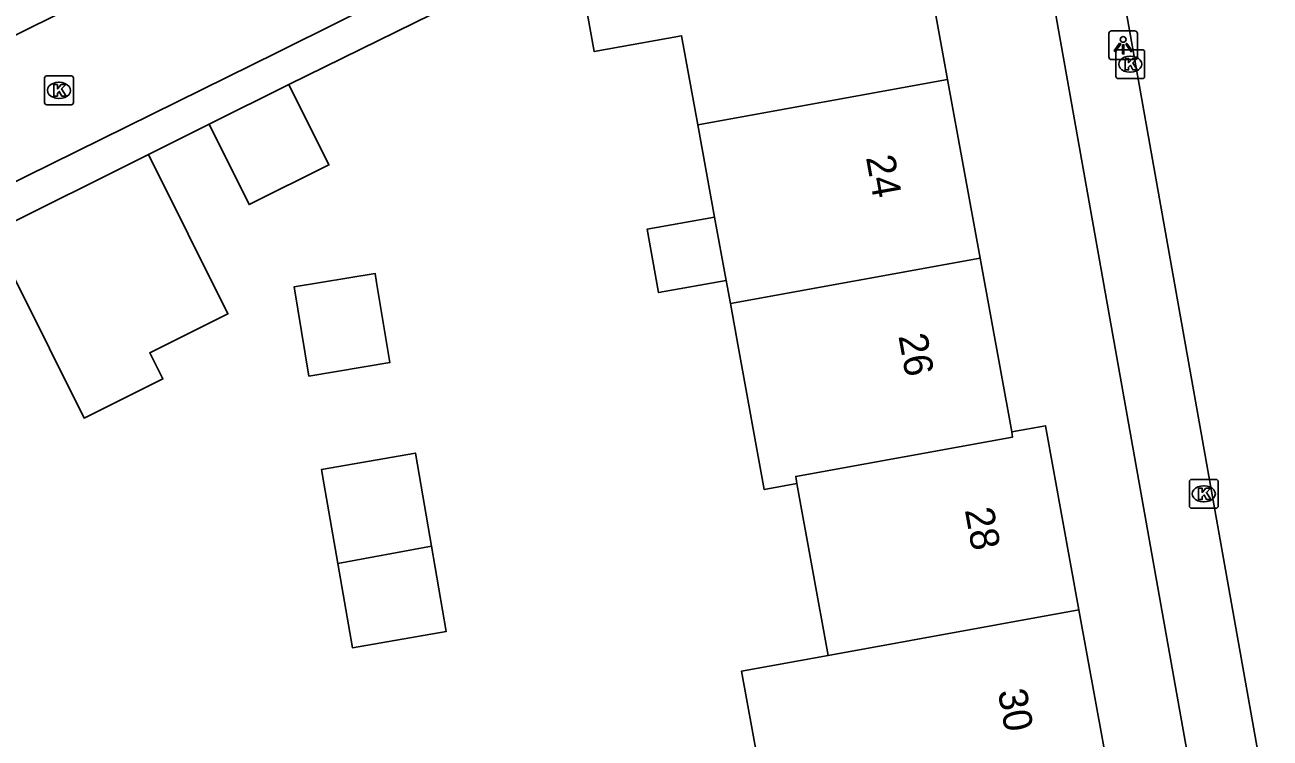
# Model space of a CAD drawing. Extents: x 157793 to 159380, y 380882 to 382313.
# Drawn here: x 158713.32 to 158756.57, y 381680.04 to 381704.83 of the extents above; entities that cross this region are included whole.
import ezdxf

# ---------------------------------------------------------------- set-up
doc = ezdxf.new("R2010")
doc.units = 0
for name, color, linetype in [('IMGEO_Kolk', 7, 'Continuous'), ('IMGEO_Lichtpunt', 7, 'Continuous'), ('IMGEO_Pand', 7, 'Continuous'), ('IMGEO_Pand_nummerreeks', 7, 'Continuous'), ('IMGEO_Rijbaan_lokaal_open', 7, 'Continuous'), ('IMGEO_Voetpad_open', 7, 'Continuous')]:
    doc.layers.add(name, color=color, linetype=linetype)

msp = doc.modelspace()

# ---------------------------------------------------------------- linework, layer by layer
at = {"layer": 'IMGEO_Kolk'}
for p, q in [((158751.209, 381703.041), (158751.209, 381703.893)), ((158751.284, 381703.967), (158752.136, 381703.967)), ((158752.21, 381703.893), (158752.21, 381703.041)), ((158751.697, 381703.747), (158751.722, 381703.747)), ((158714.004, 381702.13), (158714.004, 381702.982)), ((158714.079, 381703.056), (158714.931, 381703.056)), ((158715.005, 381702.982), (158715.005, 381702.13)), ((158752.136, 381702.967), (158751.284, 381702.967)), ((158751.72, 381703.187), (158751.695, 381703.187)), ((158714.492, 381702.836), (158714.517, 381702.836)), ((158714.515, 381702.276), (158714.49, 381702.276)), ((158714.931, 381702.056), (158714.079, 381702.056)), ((158753.764, 381688.105), (158753.764, 381688.957)), ((158753.839, 381689.031), (158754.691, 381689.031)), ((158754.252, 381688.811), (158754.277, 381688.811)), ((158754.765, 381688.957), (158754.765, 381688.105)), ((158754.275, 381688.251), (158754.25, 381688.251)), ((158754.691, 381688.031), (158753.839, 381688.031))]:
    msp.add_line(p, q, dxfattribs=at)
for points in [[(158751.209, 381703.041), (158751.209, 381703.893)], [(158751.284, 381703.967), (158752.136, 381703.967)], [(158752.21, 381703.893), (158752.21, 381703.041)], [(158751.53, 381703.667), (158751.653, 381703.667), (158751.653, 381703.516), (158751.783, 381703.667), (158751.947, 381703.667), (158751.801, 381703.516), (158751.954, 381703.267), (158751.802, 381703.267), (158751.717, 381703.431), (158751.653, 381703.364), (158751.653, 381703.267), (158751.53, 381703.267), (158751.53, 381703.667)], [(158714.004, 381702.13), (158714.004, 381702.982)], [(158714.079, 381703.056), (158714.931, 381703.056)], [(158715.005, 381702.982), (158715.005, 381702.13)], [(158752.136, 381702.967), (158751.284, 381702.967)], [(158714.325, 381702.756), (158714.448, 381702.756), (158714.448, 381702.605), (158714.578, 381702.756), (158714.742, 381702.756), (158714.596, 381702.605), (158714.749, 381702.356), (158714.597, 381702.356), (158714.512, 381702.52), (158714.448, 381702.453), (158714.448, 381702.356), (158714.325, 381702.356), (158714.325, 381702.756)], [(158714.931, 381702.056), (158714.079, 381702.056)], [(158753.764, 381688.105), (158753.764, 381688.957)], [(158753.839, 381689.031), (158754.691, 381689.031)], [(158754.085, 381688.731), (158754.208, 381688.731), (158754.208, 381688.58), (158754.338, 381688.731), (158754.502, 381688.731), (158754.356, 381688.58), (158754.509, 381688.331), (158754.357, 381688.331), (158754.272, 381688.495), (158754.208, 381688.428), (158754.208, 381688.331), (158754.085, 381688.331), (158754.085, 381688.731)], [(158754.765, 381688.957), (158754.765, 381688.105)], [(158754.691, 381688.031), (158753.839, 381688.031)]]:
    msp.add_lwpolyline(points, dxfattribs=at)
for centre, start, end in [((158751.286, 381703.891), 91.552, 178.448), ((158751.286, 381703.891), 91.552, 178.448), ((158752.134, 381703.891), 1.552, 88.448), ((158752.134, 381703.891), 1.552, 88.448), ((158714.081, 381702.98), 91.552, 178.448), ((158714.081, 381702.98), 91.552, 178.448), ((158714.929, 381702.98), 1.552, 88.448), ((158714.929, 381702.98), 1.552, 88.448), ((158751.286, 381703.043), 181.552, 268.448), ((158751.286, 381703.043), 181.552, 268.448), ((158752.134, 381703.043), 271.552, 358.448), ((158752.134, 381703.043), 271.552, 358.448), ((158714.081, 381702.132), 181.552, 268.448), ((158714.081, 381702.132), 181.552, 268.448), ((158714.929, 381702.132), 271.552, 358.448), ((158714.929, 381702.132), 271.552, 358.448), ((158753.841, 381688.955), 91.552, 178.448), ((158753.841, 381688.955), 91.552, 178.448), ((158754.689, 381688.955), 1.552, 88.448), ((158754.689, 381688.955), 1.552, 88.448), ((158753.841, 381688.107), 181.552, 268.448), ((158753.841, 381688.107), 181.552, 268.448), ((158754.689, 381688.107), 271.552, 358.448), ((158754.689, 381688.107), 271.552, 358.448)]:
    msp.add_arc(centre, 0.0765, start, end, dxfattribs=at)
for centre, major_axis, ratio, start_param, end_param in [((158751.696, 381703.467), (-0.387, 0.002), 0.722429, 4.712389, 7.853982), ((158751.721, 381703.467), (-0.39, 0.002), 0.717154, 1.570796, 4.712389), ((158714.491, 381702.556), (-0.387, 0.002), 0.722429, 4.712389, 7.853982), ((158714.516, 381702.556), (-0.39, 0.002), 0.717154, 1.570796, 4.712389), ((158754.251, 381688.531), (-0.387, 0.002), 0.722429, 4.712389, 7.853982), ((158754.276, 381688.531), (-0.39, 0.002), 0.717154, 1.570796, 4.712389)]:
    msp.add_ellipse(centre, major_axis=major_axis, ratio=ratio, start_param=start_param, end_param=end_param, dxfattribs=at)
at = {"layer": 'IMGEO_Lichtpunt'}
for p, q in [((158750.966, 381704.528), (158750.966, 381703.721)), ((158750.966, 381704.528), (158750.966, 381703.721)), ((158751.868, 381704.623), (158751.06, 381704.623)), ((158751.868, 381704.623), (158751.06, 381704.623)), ((158751.962, 381703.721), (158751.962, 381704.528)), ((158751.962, 381703.721), (158751.962, 381704.528)), ((158751.06, 381703.627), (158751.868, 381703.627)), ((158751.06, 381703.627), (158751.868, 381703.627))]:
    msp.add_line(p, q, dxfattribs=at)
for points in [[(158751.34, 381704.192), (158751.379, 381704.164), (158751.191, 381703.902), (158751.153, 381703.929), (158751.34, 381704.192)], [(158751.442, 381704.144), (158751.489, 381704.144), (158751.489, 381703.822), (158751.442, 381703.822), (158751.442, 381704.144)], [(158751.552, 381704.164), (158751.59, 381704.191), (158751.777, 381703.929), (158751.738, 381703.901), (158751.552, 381704.164)]]:
    msp.add_lwpolyline(points, dxfattribs=at)
msp.add_circle((158751.465, 381704.326), 0.0994, dxfattribs=at)
for centre, start, end in [((158751.06, 381704.528), 90, 180), ((158751.06, 381704.528), 90, 180), ((158751.868, 381704.528), 0, 90), ((158751.868, 381704.528), 0, 90), ((158751.06, 381703.721), 180, 270), ((158751.06, 381703.721), 180, 270), ((158751.868, 381703.721), 270, 0), ((158751.868, 381703.721), 270, 360)]:
    msp.add_arc(centre, 0.0946, start, end, dxfattribs=at)
at = {"layer": 'IMGEO_Pand'}
for points in [[(158738.389, 381710.578), (158738.797, 381708.331), (158744.209, 381709.315), (158745.367, 381702.938)], [(158736.691, 381701.363), (158736.129, 381704.457), (158733.096, 381703.906), (158732.417, 381707.645)], [(158745.367, 381702.938), (158736.691, 381701.363)], [(158745.367, 381702.938), (158746.497, 381696.72)], [(158722.491, 381702.756), (158723.878, 381699.965), (158721.105, 381698.586), (158719.718, 381701.377)], [(158719.718, 381701.377), (158722.491, 381702.756)], [(158737.274, 381698.152), (158736.691, 381701.363)], [(158712.167, 381697.62), (158717.615, 381700.328)], [(158717.615, 381700.328), (158720.371, 381694.785), (158717.658, 381693.436), (158718.111, 381692.524), (158715.376, 381691.164), (158714.172, 381693.587), (158712.807, 381696.333)], [(158737.674, 381695.952), (158735.328, 381695.525), (158734.929, 381697.726), (158737.274, 381698.152)], [(158737.674, 381695.952), (158737.274, 381698.152)], [(158737.821, 381695.144), (158746.497, 381696.72)], [(158746.497, 381696.72), (158747.593, 381690.686)], [(158725.532, 381695.88), (158725.48, 381696.193), (158722.668, 381695.724), (158723.185, 381692.622), (158725.997, 381693.091), (158725.532, 381695.88)], [(158737.821, 381695.144), (158737.674, 381695.952)], [(158740.136, 381688.884), (158738.996, 381688.676), (158738.102, 381693.596), (158737.821, 381695.144)], [(158747.593, 381690.686), (158748.764, 381690.899), (158749.927, 381684.495)], [(158740.136, 381688.884), (158740.091, 381689.134), (158747.626, 381690.503), (158747.593, 381690.686)], [(158727.443, 381686.709), (158726.955, 381689.535), (158726.884, 381689.945), (158723.622, 381689.381), (158723.705, 381688.899), (158724.188, 381686.109)], [(158741.22, 381682.915), (158740.136, 381688.884)], [(158727.443, 381686.709), (158724.188, 381686.109)], [(158724.188, 381686.109), (158724.694, 381683.182), (158727.955, 381683.745), (158727.443, 381686.709)], [(158741.22, 381682.915), (158749.927, 381684.495)], [(158749.927, 381684.495), (158751.056, 381678.278)], [(158742.35, 381676.697), (158739.342, 381676.151), (158738.213, 381682.369), (158741.22, 381682.915)]]:
    msp.add_lwpolyline(points, dxfattribs=at)
at = {"layer": 'IMGEO_Rijbaan_lokaal_open'}
for points in [[(158727.883, 381743.938), (158742.542, 381714.125), (158739.868, 381712.854), (158739.907, 381712.76), (158722.079, 381703.87), (158712.507, 381699.141)], [(158709.951, 381702.964), (158736.437, 381716.135), (158723.284, 381742.953)]]:
    msp.add_lwpolyline(points, dxfattribs=at)
at = {"layer": 'IMGEO_Voetpad_open'}
for points in [[(158754.776, 381665.251), (158756.018, 381666.472), (158748.007, 381711.492), (158744.14, 381712.318), (158743.963, 381712.356)], [(158758.396, 381666.872), (158751.138, 381707.716)], [(158732.417, 381707.645), (158722.491, 381702.756)], [(158719.718, 381701.377), (158717.615, 381700.328)]]:
    msp.add_lwpolyline(points, dxfattribs=at)

# ---------------------------------------------------------------- texts
at = {"layer": 'IMGEO_Pand_nummerreeks'}
for s, rotation, p in [('24', 280.2958, (158742.527, 381700.227)), ('26', 280.2956, (158743.655, 381694.018)), ('28', 280.2944, (158745.962, 381687.971)), ('30', 280.2944, (158747.107, 381681.667))]:
    msp.add_text(s, height=1, rotation=rotation, dxfattribs=at).set_placement(p)

doc.saveas('drawing.dxf')
